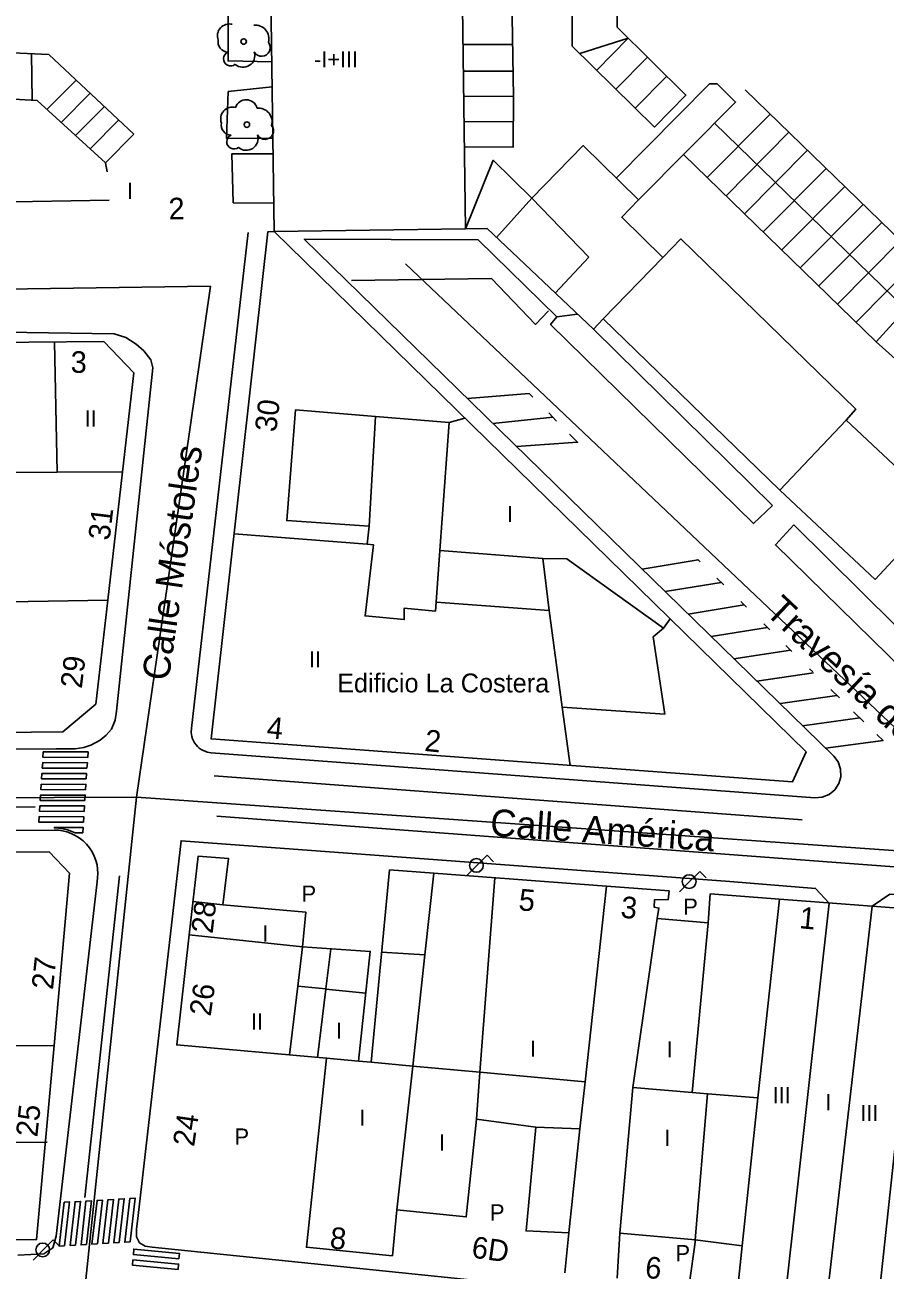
# Model space of a CAD drawing. Extents: x 282771 to 285132, y 4823109 to 4825496.
# Drawn here: x 283122.6 to 283202.2, y 4824434.6 to 4824549.9 of the extents above; entities that cross this region are included whole.
import ezdxf

# ---------------------------------------------------------------- set-up
doc = ezdxf.new("R2010")
doc.units = 0
for name, color, linetype in [('ACERA-BORDILLO', 7, 'Continuous'), ('ACERA-INTERIOR', 7, 'Continuous'), ('APARCAMIENTO', 7, 'Continuous'), ('ARBOL', 7, 'Continuous'), ('CALLE-EJE', 7, 'Continuous'), ('CALLE-TEXTO', 7, 'Continuous'), ('EDIFICIO', 7, 'Continuous'), ('FAROLA', 7, 'Continuous'), ('MEDIANERA', 7, 'Continuous'), ('NUM-LOCAL', 7, 'Continuous'), ('NUM-PORTAL', 7, 'Continuous'), ('PASO-PEATONES', 7, 'Continuous'), ('SENAL-VIARIA', 7, 'Continuous'), ('TXT-ALTURA-EDIFICIO', 7, 'Continuous'), ('TXT-EDIFICIOS', 7, 'Continuous'), ('VALLA', 7, 'Continuous')]:
    doc.layers.add(name, color=color, linetype=linetype)

msp = doc.modelspace()

# ---------------------------------------------------------------- linework, layer by layer
at = {"layer": 'ACERA-BORDILLO'}
for points in [[(283143.25, 4824530.66), (283137.98, 4824484.77), (283137.96, 4824484.39), (283137.98, 4824484.2), (283138.02, 4824484), (283138.09, 4824483.8), (283138.17, 4824483.6), (283138.28, 4824483.42), (283138.41, 4824483.24), (283138.55, 4824483.09), (283138.71, 4824482.94), (283138.88, 4824482.82), (283139.06, 4824482.72), (283139.25, 4824482.64), (283139.44, 4824482.57), (283139.81, 4824482.51), (283195.71, 4824478.33), (283196.38, 4824478.38), (283197.03, 4824478.64), (283197.57, 4824479.08), (283197.93, 4824479.65), (283198.11, 4824480.29), (283198.09, 4824480.99), (283197.86, 4824481.65), (283197.45, 4824482.18), (283148.43, 4824530.06), (283164.52, 4824529.98), (283171.82, 4824522.86), (283173.72, 4824523.12)], [(283096.16, 4824482.68), (283125.45, 4824482.87), (283127.21, 4824482.87), (283128.02, 4824482.98), (283128.66, 4824483.22), (283129.54, 4824483.66), (283130.08, 4824484.12), (283130.58, 4824484.7), (283130.93, 4824485.51), (283131.03, 4824486.37), (283134.4, 4824518.13), (283134.21, 4824518.88), (283133.58, 4824519.71), (283132.87, 4824520.32), (283131.91, 4824520.96), (283130.82, 4824521.3), (283074.1, 4824522.14)], [(283097.09, 4824475.19), (283125.29, 4824475.34), (283125.67, 4824475.33), (283126.06, 4824475.27), (283126.45, 4824475.18), (283126.85, 4824475.04), (283127.23, 4824474.85), (283127.6, 4824474.62), (283127.95, 4824474.35), (283128.27, 4824474.04), (283128.55, 4824473.69), (283128.79, 4824473.32), (283128.98, 4824472.93), (283129.13, 4824472.53), (283129.24, 4824472.12), (283129.29, 4824471.72), (283129.31, 4824471.33), (283129.29, 4824470.95), (283129.25, 4824470.57), (283125.46, 4824437.75), (283125.16, 4824436.68), (283124.33, 4824436.12), (283121.91, 4824435.98)], [(283197.04, 4824468.59), (283195.77, 4824469.95), (283187.84, 4824470.59), (283137.03, 4824474.36), (283133.05, 4824439.67), (283132.89, 4824438.39), (283132.89, 4824437.7), (283133.16, 4824437.12), (283133.69, 4824436.82), (283134.35, 4824436.73), (283200.76, 4824429.91), (283201.73, 4824429.77), (283202.31, 4824429.76), (283202.76, 4824429.99), (283203.11, 4824430.56), (283207.08, 4824466.97), (283206.92, 4824467.71), (283206.57, 4824468.38), (283206.13, 4824468.84), (283205.62, 4824469.21), (283202.65, 4824469.41), (283201, 4824468.29)]]:
    msp.add_lwpolyline(points, dxfattribs=at)
at = {"layer": 'ACERA-INTERIOR'}
for points in [[(283147.05, 4824568.21), (283145.8, 4824568.26), (283142.18, 4824564.45), (283141.46, 4824562.89), (283141.37, 4824561.47), (283141.37, 4824546.56), (283145.42, 4824546.48)], [(283108.82, 4824543.74), (283123.71, 4824542.89), (283130.03, 4824537.13), (283130.17, 4824536.29)], [(283145.45, 4824544.17), (283141.39, 4824543.72), (283141.24, 4824539.39), (283145.52, 4824539.36)], [(283177.31, 4824535.71), (283185.95, 4824544.42), (283186.65, 4824544.42), (283188.36, 4824542.74), (283179.38, 4824533.68)], [(283145.54, 4824537.95), (283141.71, 4824537.95), (283141.85, 4824533.42), (283145.6, 4824533.39)], [(283109.05, 4824533.3), (283130.36, 4824533.67)], [(283203.15, 4824518.97), (283208.71, 4824525.09), (283206.96, 4824526.69), (283201.39, 4824520.56), (283203.15, 4824518.97)]]:
    msp.add_lwpolyline(points, dxfattribs=at)
at = {"layer": 'APARCAMIENTO'}
for points in [[(283167.8, 4824543.26), (283167.36, 4824569.12), (283162.87, 4824569.01)], [(283173.24, 4824562.52), (283173.24, 4824547.92), (283180.85, 4824540.43), (283183.77, 4824543.4), (283177.41, 4824549.67), (283177.41, 4824562.52), (283173.24, 4824562.52)], [(283175.51, 4824545.69), (283178.43, 4824548.66), (283173.93, 4824547.25)], [(283132.66, 4824539.78), (283124.77, 4824547.14), (283110.07, 4824547.82)], [(283123.24, 4824542.92), (283123.16, 4824547.22)], [(283167.71, 4824548.07), (283163.19, 4824548.09)], [(283180.21, 4824546.9), (283177.29, 4824543.94)], [(283167.76, 4824545.6), (283163.24, 4824545.62)], [(283181.99, 4824545.15), (283179.07, 4824542.18)], [(283127.31, 4824544.77), (283124.61, 4824542.06)], [(283189.25, 4824543.89), (283206.96, 4824526.69)], [(283128.6, 4824543.57), (283125.92, 4824540.87)], [(283163.28, 4824543.28), (283167.8, 4824543.26), (283167.78, 4824538.58), (283163.26, 4824538.6)], [(283129.92, 4824542.33), (283127.26, 4824539.65)], [(283185.75, 4824535.75), (283191.58, 4824541.63)], [(283131.25, 4824541.1), (283128.6, 4824538.43)], [(283167.79, 4824540.92), (283163.27, 4824540.94)], [(283186.42, 4824540.79), (283204.14, 4824523.58)], [(283132.66, 4824539.78), (283130.03, 4824537.13)], [(283187.48, 4824534.08), (283193.3, 4824539.95)], [(283189.2, 4824532.41), (283195.02, 4824538.28)], [(283183.55, 4824537.89), (283201.39, 4824520.56)], [(283190.92, 4824530.73), (283196.75, 4824536.61)], [(283192.64, 4824529.06), (283198.47, 4824534.94)], [(283194.36, 4824527.39), (283200.19, 4824533.26)], [(283196.08, 4824525.72), (283201.91, 4824531.59)], [(283197.81, 4824524.04), (283203.63, 4824529.92)], [(283199.53, 4824522.37), (283205.35, 4824528.25)], [(283163.54, 4824515.3), (283169.25, 4824515.77), (283169.59, 4824515.43)], [(283171.77, 4824513.21), (283171.06, 4824513.99)], [(283171.44, 4824513.56), (283165.9, 4824513)], [(283172.99, 4824512), (283173.73, 4824511.25), (283168.09, 4824510.86)], [(283185.1, 4824500.17), (283184.89, 4824500.38), (283179.73, 4824499.49)], [(283187.03, 4824498.28), (283181.85, 4824497.42)], [(283187.27, 4824498.04), (283186.62, 4824498.68)], [(283189.37, 4824495.99), (283188.85, 4824496.5)], [(283189.17, 4824496.19), (283183.98, 4824495.34)], [(283191.53, 4824493.88), (283190.97, 4824494.43)], [(283191.31, 4824494.1), (283186.09, 4824493.28)], [(283193.45, 4824492), (283188.21, 4824491.2)], [(283193.58, 4824491.88), (283193.02, 4824492.42)], [(283195.59, 4824489.91), (283190.33, 4824489.14)], [(283195.51, 4824489.99), (283195.22, 4824490.28)], [(283197.73, 4824487.82), (283192.52, 4824487.07)], [(283197.98, 4824487.58), (283197.18, 4824488.36)], [(283200.24, 4824485.37), (283199.28, 4824486.3)], [(283199.87, 4824485.73), (283194.55, 4824484.99)], [(283201.43, 4824484.21), (283202.02, 4824483.64), (283196.69, 4824482.92)]]:
    msp.add_lwpolyline(points, dxfattribs=at)
at = {"layer": 'ARBOL'}
for centre in [(283142.82, 4824548.35), (283143.12, 4824540.66)]:
    msp.add_circle(centre, 0.255, dxfattribs=at)
for centre, radius, start, end in [((283141.49, 4824548.88), 1.1, 75.4318, 200.5561), ((283143.88, 4824548.61), 1.27, 345.0327, 95.7993), ((283141.38, 4824548.31), 0.935, 168.599, 268.1324), ((283141.62, 4824546.76), 0.672, 113.7367, 309.4725), ((283142.76, 4824547.06), 1.09, 228.9545, 17.928), ((283144.49, 4824547.78), 0.797, 208.9625, 38.991), ((283143.05, 4824541.92), 1.04, 15.6423, 161.3843), ((283141.79, 4824541.19), 1.1, 75.4318, 200.5561), ((283144.18, 4824540.92), 1.27, 345.0327, 95.7993), ((283141.68, 4824540.62), 0.935, 168.599, 268.1324), ((283144.79, 4824540.09), 0.797, 208.9625, 38.991), ((283141.92, 4824539.07), 0.672, 113.7367, 309.4725), ((283143.06, 4824539.37), 1.09, 228.9545, 17.928)]:
    msp.add_arc(centre, radius, start, end, dxfattribs=at)
at = {"layer": 'CALLE-EJE'}
for points in [[(283157.81, 4824527.78), (283216.11, 4824472.53)], [(283139.76, 4824525.7), (283059.28, 4824524.52)], [(283139.76, 4824525.7), (283136, 4824499.81), (283132.89, 4824478.39)], [(283132.89, 4824478.39), (283056.71, 4824478.08)], [(283132.89, 4824478.39), (283130.74, 4824457.85), (283128.09, 4824432.57)], [(283216.11, 4824472.53), (283132.89, 4824478.39)]]:
    msp.add_lwpolyline(points, dxfattribs=at)
at = {"layer": 'EDIFICIO'}
for points in [[(283163.37, 4824531.01), (283162.88, 4824567.55), (283146.24, 4824567.25), (283145.16, 4824565.55), (283145.64, 4824530.76), (283145.06, 4824530.74), (283139.81, 4824483.78), (283193.64, 4824479.82), (283194.9, 4824482.58), (283145.64, 4824530.76)], [(283163.37, 4824531.01), (283165.38, 4824531.04), (283175.2, 4824521.71), (283176.11, 4824522.67), (283192.47, 4824506.81), (283201.29, 4824498.56), (283207.38, 4824505.09), (283198.6, 4824513.29), (283199.49, 4824514.32), (283183.29, 4824530.08), (283181.62, 4824528.36), (283177.82, 4824532.09), (283179.38, 4824533.68), (283174.25, 4824538.72), (283169.49, 4824533.86), (283165.93, 4824537.36), (283163.37, 4824531.01)], [(283145.64, 4824530.76), (283163.37, 4824531.01)], [(283087.05, 4824484.05), (283078.58, 4824483.97), (283077.69, 4824520.13), (283085.88, 4824520.19), (283102.05, 4824520.33), (283129.88, 4824520.57), (283132.65, 4824517.68), (283130.24, 4824496.62), (283129.14, 4824487.01), (283126.09, 4824484.43), (283102.87, 4824484.2), (283087.05, 4824484.05)], [(283104.03, 4824473.22), (283124.8, 4824473.34), (283126.7, 4824471.35), (283125.26, 4824455.39), (283123.64, 4824437.44), (283104.92, 4824437.34)], [(283172.55, 4824434.34), (283172.92, 4824438.06), (283168.97, 4824438.23), (283169.86, 4824447.84), (283164.38, 4824448.59), (283163.43, 4824439.53), (283157, 4824440.18), (283156.6, 4824435.93), (283148.63, 4824436.72), (283150.5, 4824454.23), (283136.62, 4824455.46), (283137.77, 4824465.64), (283138.6, 4824472.93), (283141.41, 4824472.72), (283140.89, 4824468.43), (283148.57, 4824467.76), (283148.28, 4824464.53), (283154.54, 4824464.12), (283153.45, 4824453.96), (283154.62, 4824453.85), (283156.33, 4824471.66), (283160.44, 4824471.35), (283176.4, 4824470.15), (283182.22, 4824469.72)], [(283182.22, 4824469.72), (283182.12, 4824468.89), (283180.87, 4824468.91), (283180.82, 4824468.22), (283181.27, 4824468.12), (283181.1, 4824467.15), (283185.83, 4824466.76), (283186.02, 4824469.43), (283192.42, 4824468.94), (283205.5, 4824467.96), (283201.56, 4824431.47)], [(283184.07, 4824433.2), (283184.64, 4824437.41), (283177.66, 4824438.03), (283177.41, 4824433.86)]]:
    msp.add_lwpolyline(points, dxfattribs=at)
at = {"layer": 'FAROLA'}
for p, q in [((283165.35, 4824473.01), (283164.41, 4824472.08)), ((283165.94, 4824472.42), (283165.35, 4824473.01)), ((283164.41, 4824472.08), (283163.48, 4824471.14)), ((283185.05, 4824471.51), (283184.11, 4824470.58)), ((283185.64, 4824470.92), (283185.05, 4824471.51)), ((283184.11, 4824470.58), (283183.18, 4824469.64)), ((283125.19, 4824437.41), (283124.25, 4824436.48)), ((283125.78, 4824436.82), (283125.19, 4824437.41)), ((283124.25, 4824436.48), (283123.32, 4824435.54))]:
    msp.add_line(p, q, dxfattribs=at)
for centre in [(283164.37, 4824472.08), (283184.07, 4824470.58), (283124.21, 4824436.48)]:
    msp.add_circle(centre, 0.637, dxfattribs=at)
at = {"layer": 'MEDIANERA'}
for p, q in [((283169.49, 4824533.86), (283166.24, 4824530.22)), ((283169.49, 4824533.86), (283174.77, 4824528.38)), ((283174.77, 4824528.38), (283171.67, 4824525.06))]:
    msp.add_line(p, q, dxfattribs=at)
for points in [[(283176.11, 4824522.67), (283181.62, 4824528.36)], [(283125.29, 4824520.53), (283125.54, 4824508.48)], [(283154.43, 4824503.49), (283146.81, 4824504), (283147.61, 4824514.25), (283155.04, 4824513.64)], [(283154.43, 4824503.49), (283155.04, 4824513.64)], [(283161.85, 4824513.08), (283155.04, 4824513.64)], [(283160.98, 4824501.24), (283161.85, 4824513.08)], [(283161.85, 4824513.08), (283163.29, 4824513.48)], [(283192.47, 4824506.81), (283198.6, 4824513.29)], [(283125.54, 4824508.48), (283102.32, 4824508.36)], [(283131.6, 4824508.51), (283125.54, 4824508.48)], [(283154.43, 4824503.49), (283154.24, 4824501.81)], [(283141.93, 4824502.76), (283154.24, 4824501.81)], [(283160.63, 4824496.44), (283160.57, 4824495.61), (283157.67, 4824495.88), (283157.69, 4824494.84), (283154.06, 4824495.18), (283154.84, 4824501.76), (283154.24, 4824501.81)], [(283160.63, 4824496.44), (283160.98, 4824501.24)], [(283160.98, 4824501.24), (283170.52, 4824500.5)], [(283170.52, 4824500.5), (283172.74, 4824500.46), (283181.68, 4824494.05)], [(283171.12, 4824495.66), (283170.52, 4824500.5)], [(283130.24, 4824496.62), (283102.59, 4824496.18)], [(283160.63, 4824496.44), (283171.12, 4824495.66)], [(283171.12, 4824495.66), (283172.32, 4824486.73)], [(283181.68, 4824494.05), (283182.3, 4824494.89)], [(283181.68, 4824494.05), (283180.74, 4824493.24), (283181.82, 4824486.09), (283172.32, 4824486.73)], [(283172.32, 4824486.73), (283173.05, 4824481.33)], [(283159.6, 4824463.8), (283160.44, 4824471.35)], [(283164.7, 4824452.92), (283166.06, 4824470.93)], [(283176.4, 4824470.15), (283174.43, 4824452.03)], [(283192.42, 4824468.94), (283190.44, 4824450.55)], [(283140.89, 4824468.43), (283138.12, 4824468.74)], [(283197.04, 4824468.59), (283192.98, 4824432.31)], [(283196.83, 4824431.93), (283201, 4824468.29)], [(283181.1, 4824467.15), (283178.84, 4824451.51)], [(283184.36, 4824451.04), (283185.83, 4824466.76)], [(283137.77, 4824465.64), (283148.28, 4824464.53), (283147.83, 4824460.91)], [(283147.83, 4824460.91), (283150.42, 4824460.64), (283150.88, 4824464.35)], [(283155.59, 4824464.03), (283159.6, 4824463.8)], [(283158.47, 4824453.5), (283159.6, 4824463.8)], [(283147.83, 4824460.91), (283147.05, 4824454.53)], [(283154.12, 4824460.25), (283150.42, 4824460.63), (283149.65, 4824454.3)], [(283104.47, 4824455.25), (283125.26, 4824455.39)], [(283150.5, 4824454.23), (283153.45, 4824453.96)], [(283154.62, 4824453.85), (283158.47, 4824453.5)], [(283157, 4824440.18), (283158.47, 4824453.5)], [(283158.47, 4824453.5), (283164.7, 4824452.92)], [(283164.38, 4824448.59), (283164.7, 4824452.92)], [(283164.7, 4824452.92), (283174.43, 4824452.03)], [(283174.43, 4824452.03), (283173.96, 4824447.68)], [(283178.84, 4824451.51), (283177.66, 4824438.03)], [(283184.36, 4824451.04), (283178.84, 4824451.51)], [(283185.77, 4824450.92), (283184.36, 4824451.04)], [(283184.63, 4824437.41), (283185.77, 4824450.92)], [(283185.77, 4824450.92), (283190.44, 4824450.55)], [(283190.44, 4824450.55), (283188.97, 4824436.86)], [(283169.86, 4824447.84), (283173.96, 4824447.68)], [(283173.96, 4824447.68), (283172.92, 4824438.06)], [(283104.69, 4824446.26), (283124.63, 4824446.44)], [(283184.62, 4824437.3), (283184.63, 4824437.41)], [(283184.63, 4824437.41), (283188.97, 4824436.86)], [(283188.97, 4824436.86), (283188.53, 4824432.75)]]:
    msp.add_lwpolyline(points, dxfattribs=at)
at = {"layer": 'PASO-PEATONES'}
for points in [[(283128.31, 4824481.08), (283124.17, 4824481.09), (283124.21, 4824481.59), (283128.35, 4824481.58)], [(283128.38, 4824482.08), (283124.24, 4824482.09), (283124.27, 4824482.59), (283128.41, 4824482.58)], [(283128.25, 4824480.08), (283124.11, 4824480.09), (283124.14, 4824480.59), (283128.28, 4824480.58)], [(283128.18, 4824479.08), (283124.05, 4824479.09), (283124.08, 4824479.59), (283128.22, 4824479.58)], [(283128.12, 4824478.08), (283123.98, 4824478.09), (283124.01, 4824478.59), (283128.15, 4824478.58)], [(283128.06, 4824477.08), (283123.92, 4824477.09), (283123.95, 4824477.59), (283128.09, 4824477.58)], [(283127.99, 4824476.08), (283123.85, 4824476.09), (283123.88, 4824476.59), (283128.02, 4824476.58)], [(283127.93, 4824475.08), (283127.21, 4824475.08), (283126.92, 4824475.22), (283126.51, 4824475.37), (283126.1, 4824475.47), (283125.69, 4824475.53), (283125.29, 4824475.54), (283125.29, 4824475.59), (283127.96, 4824475.58)], [(283130.29, 4824437.09), (283129.78, 4824437.06), (283130.25, 4824441.12), (283130.76, 4824441.15)], [(283131.3, 4824437.15), (283130.8, 4824437.12), (283131.26, 4824441.18), (283131.77, 4824441.21)], [(283132.32, 4824437.21), (283131.81, 4824437.18), (283132.28, 4824441.24), (283132.78, 4824441.26)], [(283126.24, 4824436.86), (283125.73, 4824436.83), (283126.2, 4824440.89), (283126.7, 4824440.92)], [(283127.25, 4824436.92), (283126.74, 4824436.89), (283127.21, 4824440.94), (283127.72, 4824440.97)], [(283128.26, 4824436.97), (283127.76, 4824436.94), (283128.22, 4824441), (283128.73, 4824441.03)], [(283129.28, 4824437.03), (283128.77, 4824437), (283129.24, 4824441.06), (283129.74, 4824441.09)], [(283136.83, 4824435.66), (283132.61, 4824436.05), (283132.64, 4824436.55), (283136.87, 4824436.16)], [(283136.76, 4824434.67), (283132.54, 4824435.05), (283132.57, 4824435.55), (283136.8, 4824435.17)]]:
    msp.add_lwpolyline(points, close=True, dxfattribs=at)
at = {"layer": 'SENAL-VIARIA'}
for points in [[(283171.03, 4824523.43), (283169.83, 4824522.16), (283165.76, 4824526.42), (283152.81, 4824526.22)], [(283171.82, 4824522.86), (283171.24, 4824522.14), (283190.01, 4824503.72), (283191.78, 4824505.4)], [(283193.75, 4824503.6), (283192.06, 4824501.75), (283208.44, 4824485.72)], [(283194.54, 4824476.29), (283140.08, 4824480.36)], [(283103.11, 4824477.2), (283123.51, 4824477.5)], [(283140.34, 4824476.62), (283203.06, 4824471.93)], [(283128.12, 4824441.33), (283131.31, 4824471.12)]]:
    msp.add_lwpolyline(points, dxfattribs=at)
at = {"layer": 'VALLA'}
for points in [[(283191.78, 4824505.4), (283175.2, 4824521.71)], [(283193.75, 4824503.6), (283228.28, 4824469.41)]]:
    msp.add_lwpolyline(points, dxfattribs=at)

# ---------------------------------------------------------------- texts
at = {"layer": 'CALLE-TEXTO'}
for s, rotation, p in [('Calle Móstoles', 81.7377, (283135.87, 4824489.09)), ('Travesía del Mar', 316.5386, (283191.01, 4824495.45)), ('Calle América', 355.9721, (283165.58, 4824474.83))]:
    msp.add_text(s, height=2.5, rotation=rotation, dxfattribs=at).set_placement(p)
at = {"layer": 'NUM-LOCAL'}
for s, p in [('31', (283130.4, 4824502.11)), ('29', (283127.83, 4824488.4)), ('28', (283139.94, 4824465.7))]:
    msp.add_text(s, height=2, rotation=83.11, dxfattribs=at).set_placement(p)
at = {"layer": 'NUM-PORTAL'}
for s, rotation, p in [('2', 1.4327, (283135.89, 4824531.87)), ('3', 359.66, (283126.8, 4824517.68)), ('30', 83.11, (283145.83, 4824512.14)), ('4', 354.21, (283144.89, 4824483.88)), ('2', 354.21, (283159.51, 4824482.68)), ('5', 354.48, (283168.22, 4824467.94)), ('3', 354.48, (283177.67, 4824467.25)), ('1', 354.48, (283194.21, 4824466.27)), ('27', 83.81, (283125.16, 4824460.52)), ('26', 81.74, (283139.76, 4824458.05)), ('25', 83.81, (283123.71, 4824446.87)), ('24', 81.74, (283138.23, 4824445.98)), ('8', 354.48, (283150.74, 4824436.63)), ('6D', 352.2148, (283163.85, 4824435.78)), ('6', 354.48, (283179.93, 4824433.9))]:
    msp.add_text(s, height=2, rotation=rotation, dxfattribs=at).set_placement(p)
at = {"layer": 'TXT-ALTURA-EDIFICIO'}
for s, p in [('-I+III', (283149.35, 4824545.95)), ('I', (283132.01, 4824533.77)), ('II', (283128.09, 4824512.71)), ('I', (283167.19, 4824503.86)), ('II', (283148.86, 4824490.4)), ('P', (283148.19, 4824468.71)), ('P', (283183.53, 4824467.51)), ('I', (283144.55, 4824465.03)), ('II', (283143.51, 4824456.87)), ('I', (283151.36, 4824456.03)), ('I', (283169.33, 4824454.36)), ('I', (283181.99, 4824454.3)), ('III', (283191.79, 4824450.05)), ('I', (283196.68, 4824449.4)), ('I', (283153.52, 4824447.97)), ('III', (283199.92, 4824448.4)), ('P', (283141.98, 4824446.22)), ('I', (283160.91, 4824445.68)), ('I', (283181.76, 4824446.1)), ('P', (283165.63, 4824439.2)), ('P', (283182.81, 4824435.43))]:
    msp.add_text(s, height=1.5, rotation=0, dxfattribs=at).set_placement(p)
at = {"layer": 'TXT-EDIFICIOS'}
msp.add_text('Edificio La Costera', height=1.75, rotation=0, dxfattribs=at).set_placement((283151.47, 4824488.09))

doc.saveas('drawing.dxf')
